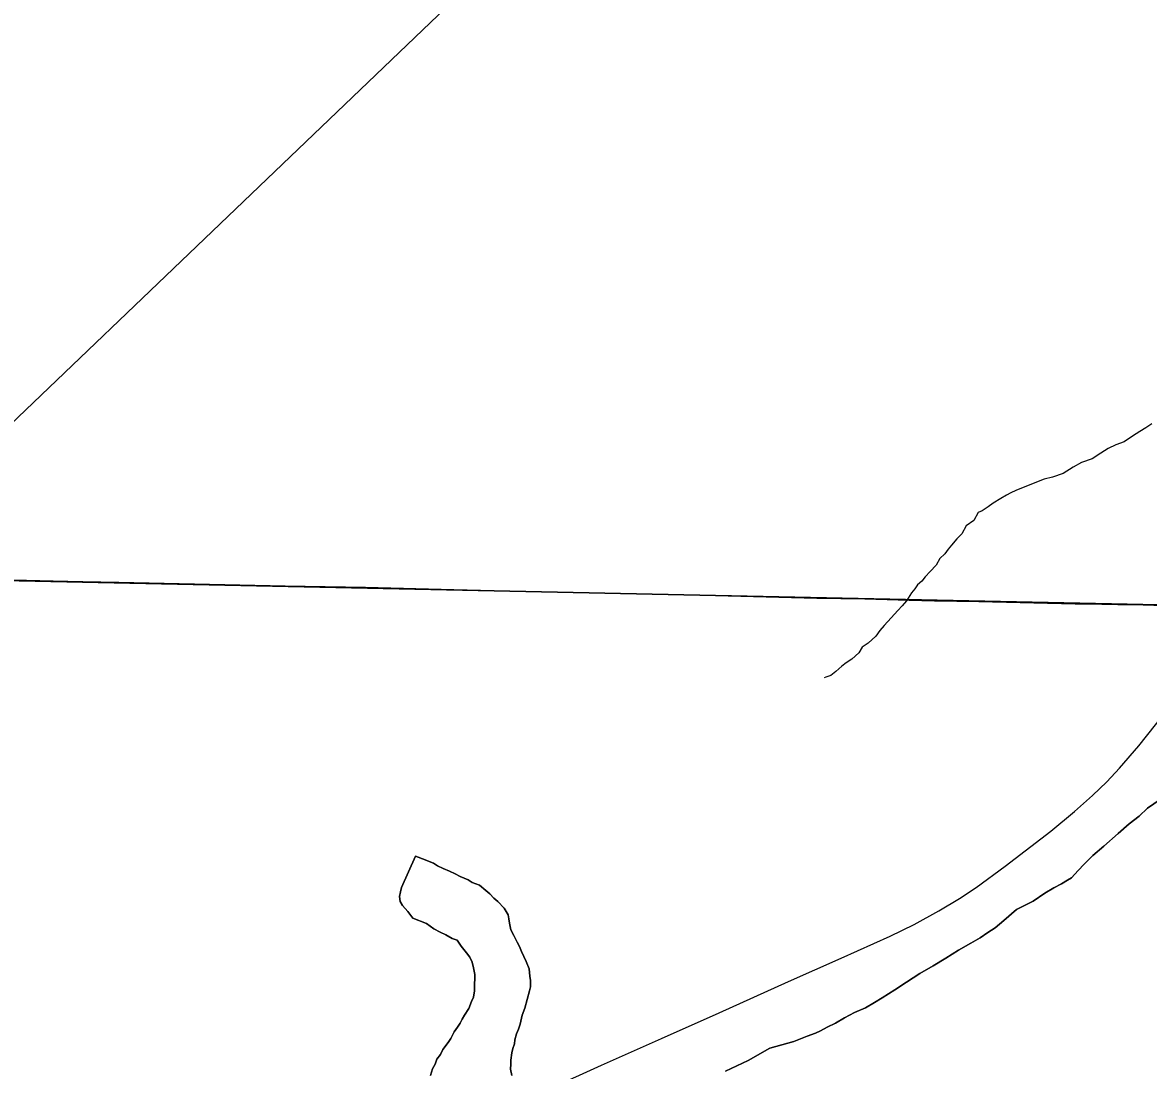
# Model space of a CAD drawing. Extents: x 2.4 to 73.1, y 4.5 to 25.6.
# Drawn here: x 47.1806 to 47.4418, y 20.9484 to 21.1916 of the extents above; entities that cross this region are included whole.
import ezdxf

# ---------------------------------------------------------------- set-up
doc = ezdxf.new("R2010")
doc.units = 0
for name, color, linetype in [('GM_X_Major_River', 7, 'Continuous'), ('GM_X_Minor_Lake', 7, 'Continuous'), ('GM_X_Minor_River', 7, 'Continuous'), ('GM_X_Section', 7, 'Continuous'), ('GM_X_State_Route', 7, 'Continuous'), ('GM_X_Township_Road', 7, 'Continuous')]:
    doc.layers.add(name, color=color, linetype=linetype)

msp = doc.modelspace()

# ---------------------------------------------------------------- linework, layer by layer
at = {"layer": 'GM_X_Major_River'}
for points in [[(47.44454, 21.01129), (47.44162, 21.00929), (47.43966, 21.00745), (47.43731, 21.00563), (47.43477, 21.00343), (47.43144, 21.00049), (47.42889, 20.9983), (47.42692, 20.99627), (47.42554, 20.99479), (47.42397, 20.99313), (47.423, 20.99259), (47.42163, 20.99169), (47.41989, 20.99079), (47.41776, 20.98953), (47.41503, 20.98772), (47.41116, 20.98576), (47.40822, 20.98319), (47.40627, 20.98154), (47.40452, 20.98046), (47.40276, 20.97918), (47.40063, 20.97792), (47.39772, 20.97631), (47.39481, 20.9745), (47.39189, 20.97269), (47.38879, 20.9709), (47.38568, 20.9689), (47.38295, 20.96709), (47.38004, 20.96529), (47.37829, 20.9642), (47.37616, 20.96294), (47.37365, 20.96188), (47.37132, 20.96063), (47.36919, 20.95937), (47.36726, 20.95848), (47.3657, 20.95758), (47.36454, 20.95705), (47.36262, 20.95635), (47.35953, 20.95512), (47.35396, 20.95359), (47.34892, 20.95072), (47.3437, 20.94823)], [(47.3437, 20.94823), (47.34892, 20.95072), (47.35396, 20.95359), (47.35953, 20.95512), (47.36262, 20.95635), (47.36454, 20.95705), (47.3657, 20.95758), (47.36726, 20.95848), (47.36919, 20.95937), (47.37132, 20.96063), (47.37365, 20.96188), (47.37616, 20.96294), (47.37829, 20.9642), (47.38004, 20.96529), (47.38295, 20.96709), (47.38568, 20.9689), (47.38879, 20.9709), (47.39189, 20.97269), (47.39481, 20.9745), (47.39772, 20.97631), (47.40063, 20.97792), (47.40276, 20.97918), (47.40452, 20.98046), (47.40627, 20.98154), (47.40822, 20.98319), (47.41116, 20.98576), (47.41503, 20.98772), (47.41776, 20.98953), (47.41989, 20.99079), (47.42163, 20.99169), (47.423, 20.99259), (47.42397, 20.99313), (47.42554, 20.99479), (47.42692, 20.99627), (47.42889, 20.9983), (47.43144, 21.00049), (47.43477, 21.00343), (47.43731, 21.00563), (47.43966, 21.00745), (47.44162, 21.00929), (47.44454, 21.01129)]]:
    msp.add_lwpolyline(points, dxfattribs=at)
at = {"layer": 'GM_X_Minor_Lake'}
for points in [[(47.27179, 20.99816), (47.26851, 20.99085), (47.26829, 20.9899)], [(47.26829, 20.9899), (47.26851, 20.99085), (47.27179, 20.99816)], [(47.29415, 20.9472), (47.29382, 20.94873), (47.29386, 20.94987), (47.29389, 20.95082), (47.29413, 20.95253), (47.29435, 20.95347), (47.29477, 20.9546), (47.2948, 20.95555), (47.29522, 20.95687), (47.29564, 20.95799), (47.29606, 20.95912), (47.2965, 20.9612), (47.29713, 20.96289), (47.29821, 20.96685), (47.29843, 20.96779), (47.29848, 20.96931), (47.29832, 20.97027), (47.29818, 20.97199), (47.29748, 20.97372), (47.29694, 20.97488), (47.29641, 20.97604), (47.29587, 20.9772), (47.29533, 20.97817), (47.29462, 20.97971), (47.2939, 20.98107), (47.29357, 20.9826), (47.29341, 20.98356), (47.29325, 20.98451), (47.29235, 20.98607), (47.29087, 20.98764), (47.28995, 20.98843), (47.28903, 20.98941), (47.2881, 20.9902), (47.28661, 20.99139), (47.28492, 20.99202), (47.28399, 20.99262), (47.28305, 20.99303), (47.28211, 20.99344), (47.28099, 20.99405), (47.27967, 20.99467), (47.27817, 20.99529), (47.27686, 20.9959), (47.27592, 20.9965), (47.27498, 20.99691), (47.27405, 20.99732), (47.27179, 20.99816)], [(47.27179, 20.99816), (47.27405, 20.99732), (47.27498, 20.99691), (47.27592, 20.9965), (47.27686, 20.9959), (47.27817, 20.99529), (47.27967, 20.99467), (47.28099, 20.99405), (47.28211, 20.99344), (47.28305, 20.99303), (47.28399, 20.99262), (47.28492, 20.99202), (47.28661, 20.99139), (47.2881, 20.9902), (47.28903, 20.98941), (47.28995, 20.98843), (47.29087, 20.98764), (47.29235, 20.98607), (47.29325, 20.98451), (47.29341, 20.98356), (47.29357, 20.9826), (47.2939, 20.98107), (47.29462, 20.97971), (47.29533, 20.97817), (47.29587, 20.9772), (47.29641, 20.97604), (47.29694, 20.97488), (47.29748, 20.97372), (47.29818, 20.97199), (47.29832, 20.97027), (47.29848, 20.96931), (47.29843, 20.96779), (47.29821, 20.96685), (47.29713, 20.96289), (47.2965, 20.9612), (47.29606, 20.95912), (47.29564, 20.95799), (47.29522, 20.95687), (47.2948, 20.95555), (47.29477, 20.9546), (47.29435, 20.95347), (47.29413, 20.95253), (47.29389, 20.95082), (47.29386, 20.94987), (47.29382, 20.94873), (47.29415, 20.9472)], [(47.26829, 20.9899), (47.26806, 20.98877), (47.26821, 20.98762), (47.26875, 20.98666), (47.27004, 20.98528), (47.27114, 20.98372), (47.27433, 20.98248), (47.27601, 20.98128), (47.27751, 20.98047), (47.27882, 20.97985), (47.28032, 20.97904), (47.28145, 20.97863), (47.28236, 20.97727), (47.28364, 20.9757), (47.28437, 20.97473), (47.2849, 20.97357), (47.28524, 20.97222), (47.28557, 20.97069), (47.28554, 20.96974), (47.2855, 20.96841), (47.28545, 20.96689), (47.28521, 20.96538), (47.2848, 20.96444), (47.28418, 20.96275), (47.28318, 20.96126), (47.28258, 20.96033), (47.28216, 20.95939), (47.28156, 20.95846), (47.28077, 20.95734), (47.27996, 20.95585), (47.27936, 20.95492), (47.27816, 20.95324), (47.27755, 20.95212), (47.27676, 20.95101), (47.27634, 20.94988), (47.27573, 20.94876), (47.2753, 20.94725)], [(47.2753, 20.94725), (47.27573, 20.94876), (47.27634, 20.94988), (47.27676, 20.95101), (47.27755, 20.95212), (47.27816, 20.95324), (47.27936, 20.95492), (47.27996, 20.95585), (47.28077, 20.95734), (47.28156, 20.95846), (47.28216, 20.95939), (47.28258, 20.96033), (47.28318, 20.96126), (47.28418, 20.96275), (47.2848, 20.96444), (47.28521, 20.96538), (47.28545, 20.96689), (47.2855, 20.96841), (47.28554, 20.96974), (47.28557, 20.97069), (47.28524, 20.97222), (47.2849, 20.97357), (47.28437, 20.97473), (47.28364, 20.9757), (47.28236, 20.97727), (47.28145, 20.97863), (47.28032, 20.97904), (47.27882, 20.97985), (47.27751, 20.98047), (47.27601, 20.98128), (47.27433, 20.98248), (47.27114, 20.98372), (47.27004, 20.98528), (47.26875, 20.98666), (47.26821, 20.98762), (47.26806, 20.98877), (47.26829, 20.9899)]]:
    msp.add_lwpolyline(points, dxfattribs=at)
at = {"layer": 'GM_X_Minor_River'}
for points in [[(46.60122, 20.30202), (46.61067, 20.55521), (47.78988, 21.68452)], [(47.44256, 21.09848), (47.4412, 21.09757), (47.43984, 21.09667), (47.43809, 21.09558), (47.43615, 21.09431), (47.43422, 21.09362), (47.43248, 21.09272), (47.43073, 21.09164), (47.42878, 21.09037), (47.42628, 21.0895), (47.42434, 21.08843), (47.42201, 21.08698), (47.41951, 21.08611), (47.41759, 21.08561), (47.41624, 21.08508), (47.4145, 21.08438), (47.41277, 21.08367), (47.41103, 21.08297), (47.40987, 21.08244), (47.4089, 21.0819), (47.40754, 21.08118), (47.4058, 21.0801), (47.40462, 21.07919), (47.40326, 21.07828), (47.4023, 21.07793), (47.40129, 21.07606), (47.39953, 21.07479), (47.39852, 21.07292), (47.39734, 21.07182), (47.39615, 21.07033), (47.39536, 21.06941), (47.39457, 21.06829), (47.39339, 21.06719), (47.39258, 21.0657), (47.3912, 21.06422), (47.39001, 21.06293), (47.38922, 21.062), (47.38824, 21.06108), (47.38764, 21.06015), (47.38685, 21.05923), (47.38565, 21.05737), (47.38466, 21.05626), (47.38367, 21.05515), (47.3821, 21.05349), (47.38051, 21.05164), (47.37953, 21.05053), (47.37853, 21.04923), (47.37677, 21.04758), (47.3754, 21.04667), (47.3746, 21.04536), (47.37303, 21.04389), (47.37167, 21.04299), (47.37069, 21.04226), (47.36932, 21.04097), (47.36815, 21.04006), (47.36699, 21.03972), (47.36661, 21.03954)]]:
    msp.add_lwpolyline(points, dxfattribs=at)
at = {"layer": 'GM_X_Section'}
for points in [[(47.07977, 21.58366), (47.57885, 21.57331), (47.56537, 21.05389), (47.06591, 21.06446)], [(47.56537, 21.05389), (47.55455, 20.55178), (47.05608, 20.56384), (47.06591, 21.06446)]]:
    msp.add_lwpolyline(points, close=True, dxfattribs=at)
at = {"layer": 'GM_X_State_Route'}
msp.add_lwpolyline([(47.29143, 20.93898), (47.31492, 20.94965), (47.32883, 20.95586), (47.34219, 20.96178), (47.35834, 20.96906), (47.37056, 20.97448), (47.38189, 20.97959), (47.38747, 20.98229), (47.39317, 20.98543), (47.39795, 20.98829), (47.40181, 20.99086), (47.40855, 20.99583), (47.41915, 21.00396), (47.42467, 21.00849), (47.42883, 21.01219), (47.43217, 21.01542), (47.43512, 21.01858), (47.43955, 21.02377), (47.44342, 21.02862), (47.45347, 21.04128), (47.46481, 21.05601)], dxfattribs=at)
at = {"layer": 'GM_X_Township_Road'}
msp.add_lwpolyline([(47.16912, 21.06249), (47.18777, 21.06202), (47.19461, 21.0619), (47.20299, 21.06171), (47.24154, 21.06089), (47.26018, 21.06058), (47.28069, 21.06001), (47.29934, 21.0596), (47.31115, 21.05932), (47.32669, 21.05901), (47.36487, 21.058), (47.37605, 21.05783), (47.38628, 21.05757), (47.39218, 21.05742), (47.40243, 21.05727), (47.42479, 21.05669), (47.431, 21.0566), (47.43224, 21.0566), (47.4347, 21.05656), (47.44059, 21.05644), (47.44554, 21.05632), (47.45485, 21.05615), (47.46481, 21.05601)], dxfattribs=at)

doc.saveas('drawing.dxf')
